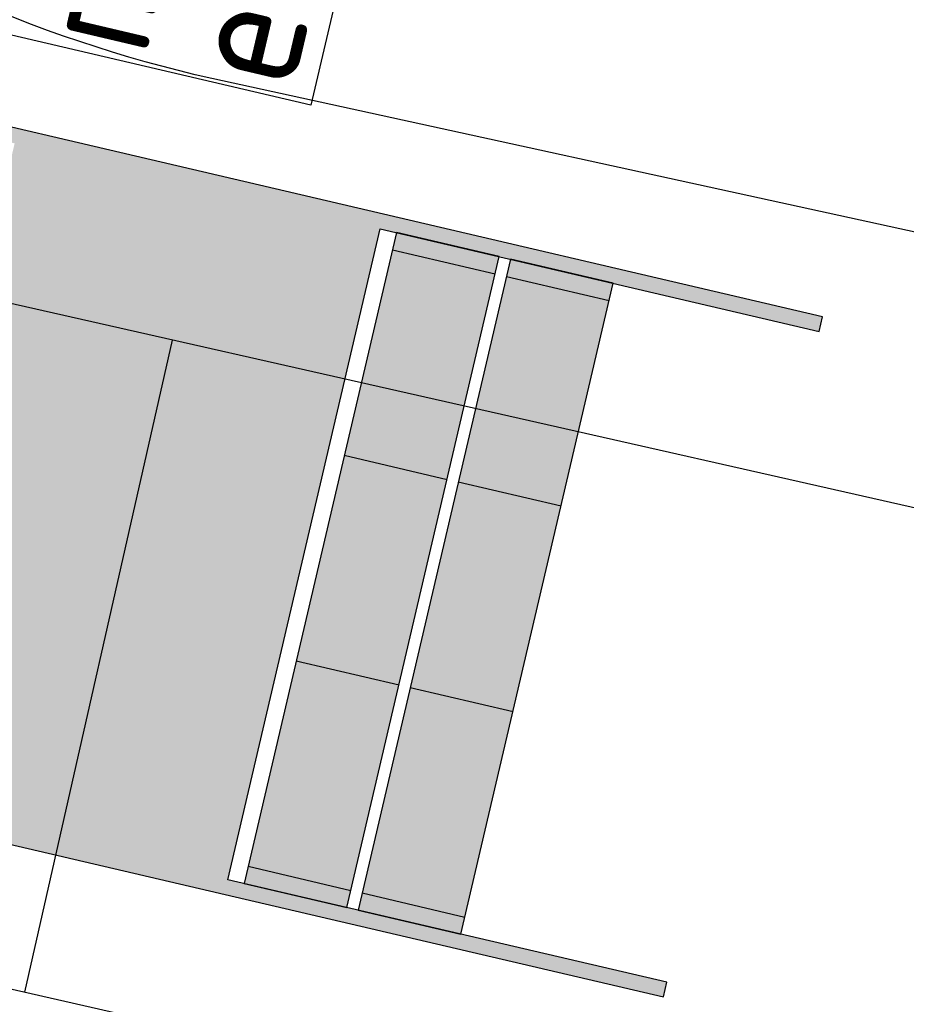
# Model space of a CAD drawing. Header units: metres. Extents: x 116958 to 118326, y 475500 to 477904.
# Tile 856 of 1001: x 117665.83 to 117668.48, y 476739.63 to 476742.58. Entities that reach past the tile are written whole.
import ezdxf

# ---------------------------------------------------------------- set-up
doc = ezdxf.new("R2010")
doc.units = ezdxf.units.M
doc.header["$LTSCALE"] = 0.2
for name, color, linetype in [('B-WE-GW-WATERGANG_INSTEEK-G', 252, 'Continuous'), ('B-WE-GW-WATERGANG_WATERLIJN-G', 252, 'Continuous'), ('N-WE-IE-MEUBILAIR_WEGMEUBILAIR_VERKEERSBORD-G', 7, 'Continuous'), ('N-WE-VH-VERHARDING_KANT_ASFALT-G', 251, 'Continuous'), ('X-XX-WERKGRENS-G', 4, 'WERKGRENS')]:
    doc.layers.add(name, color=color, linetype=linetype)
doc.styles.get("Standard").update_dxf_attribs({"font": 'isocp.shx'})
doc.linetypes.add('WERKGRENS', pattern='A,5,-2,[100,standaard.shx,S=1,R=0,X=0,Y=0],-2', length=9)

msp = doc.modelspace()

# ---------------------------------------------------------------- hatches: boundary and pattern name
at = {"layer": 'N-WE-IE-MEUBILAIR_WEGMEUBILAIR_VERKEERSBORD-G'}
h = msp.add_hatch(color=250, dxfattribs=at)
h.dxf.hatch_style = 1
h.paths.add_polyline_path([(117667.7612, 476739.6961), (117666.4488, 476740.0029), (117666.9041, 476741.9504), (117668.2166, 476741.6435), (117668.2268, 476741.6874), (117665.106, 476742.4171), (117664.6301, 476740.382), (117667.751, 476739.6522)])
h.paths.add_polyline_path([(117665.3561, 476740.2584), (117665.8114, 476742.2059), (117665.1395, 476742.363), (117664.6842, 476740.4155)], flags=16)
at = {"layer": 'N-WE-IE-MEUBILAIR_WEGMEUBILAIR_VERKEERSBORD-G', "linetype": 'Continuous', "true_color": 0xffffff}
h = msp.add_hatch(color=7, dxfattribs=at)
h.paths.add_polyline_path([(117667.1044, 476741.2008), (117666.797, 476741.2727), (117666.6533, 476740.6579), (117666.9607, 476740.586)])
h.paths.add_polyline_path([(117667.2482, 476741.8157), (117667.2602, 476741.8672), (117666.9528, 476741.939), (117666.9408, 476741.8875)])
h.paths.add_polyline_path([(117666.5095, 476740.0431), (117666.4975, 476739.9916), (117666.8049, 476739.9197), (117666.8169, 476739.9712)])
h = msp.add_hatch(color=7, dxfattribs=at)
h.paths.add_polyline_path([(117667.4452, 476741.1211), (117667.1378, 476741.193), (117666.9941, 476740.5782), (117667.3015, 476740.5063)])
h.paths.add_polyline_path([(117667.589, 476741.736), (117667.601, 476741.7875), (117667.2936, 476741.8593), (117667.2816, 476741.8078)])
h.paths.add_polyline_path([(117666.8503, 476739.9634), (117666.8383, 476739.9119), (117667.1457, 476739.84), (117667.1577, 476739.8915)])

# ---------------------------------------------------------------- linework, layer by layer
at = {"layer": 'B-WE-GW-WATERGANG_INSTEEK-G', "flags": 128}
for points in [[(117665.8417, 476739.667), (117666.2836, 476741.6175)], [(117663.8911, 476740.1089), (117728.2931, 476725.5184)]]:
    msp.add_lwpolyline(points, dxfattribs=at)
at = {"layer": 'B-WE-GW-WATERGANG_WATERLIJN-G', "flags": 128}
msp.add_lwpolyline([(117729.468, 476727.189), (117714.288, 476730.742), (117664.333, 476742.0595)], dxfattribs=at)
at = {"layer": 'N-WE-IE-MEUBILAIR_WEGMEUBILAIR_VERKEERSBORD-G'}
msp.add_lwpolyline([(117666.0878, 476745.8393), (117667.4486, 476745.5203), (117666.6973, 476742.3201), (117665.3365, 476742.6391)], close=True, dxfattribs=at)
at = {"layer": 'N-WE-IE-MEUBILAIR_WEGMEUBILAIR_VERKEERSBORD-G', "flags": 128}
for points in [[(117667.7612, 476739.6961), (117666.4488, 476740.0029), (117666.9041, 476741.9504), (117668.2166, 476741.6435), (117668.2268, 476741.6874), (117665.106, 476742.4171), (117664.6301, 476740.382), (117667.751, 476739.6522), (117667.7612, 476739.6961)], [(117666.9408, 476741.8875), (117667.2482, 476741.8157)], [(117667.2816, 476741.8078), (117667.589, 476741.736)], [(117666.797, 476741.2727), (117667.1044, 476741.2008)], [(117667.1378, 476741.193), (117667.4452, 476741.1211)], [(117666.6533, 476740.6579), (117666.9607, 476740.586)], [(117666.9941, 476740.5782), (117667.3015, 476740.5063)], [(117666.5095, 476740.0431), (117666.8169, 476739.9712)], [(117666.8503, 476739.9634), (117667.1577, 476739.8915)]]:
    msp.add_lwpolyline(points, dxfattribs=at)
at = {"layer": 'N-WE-IE-MEUBILAIR_WEGMEUBILAIR_VERKEERSBORD-G', "color": 7, "linetype": 'Continuous', "flags": 128}
for points in [[(117667.2602, 476741.8673), (117666.9528, 476741.9392), (117666.4975, 476739.9917), (117666.8049, 476739.9198), (117667.2602, 476741.8673)], [(117667.2602, 476741.8672), (117666.9528, 476741.939), (117666.4975, 476739.9916), (117666.8049, 476739.9197), (117667.2602, 476741.8672)], [(117667.6011, 476741.7876), (117667.2936, 476741.8595), (117666.8383, 476739.912), (117667.1457, 476739.8401), (117667.6011, 476741.7876)], [(117667.601, 476741.7875), (117667.2936, 476741.8593), (117666.8383, 476739.9119), (117667.1457, 476739.84), (117667.601, 476741.7875)]]:
    msp.add_lwpolyline(points, close=True, dxfattribs=at)
at = {"layer": 'N-WE-IE-MEUBILAIR_WEGMEUBILAIR_VERKEERSBORD-G', "color": 10, "linetype": 'Continuous'}
for points in [[(117667.1044, 476741.2008), (117666.797, 476741.2727), (117667.2482, 476741.8157), (117666.9408, 476741.8875)], [(117667.4452, 476741.1211), (117667.1378, 476741.193), (117667.589, 476741.736), (117667.2816, 476741.8078)], [(117666.8169, 476739.9712), (117666.5095, 476740.0431), (117666.9607, 476740.586), (117666.6533, 476740.6579)], [(117667.1577, 476739.8915), (117666.8503, 476739.9634), (117667.3015, 476740.5063), (117666.9941, 476740.5782)]]:
    msp.add_solid(points, dxfattribs=at)
at = {"layer": 'N-WE-VH-VERHARDING_KANT_ASFALT-G', "extrusion": (0, 0, -1), "flags": 128}
msp.add_lwpolyline([(-117666.7838, 476738.208, 0.119259), (-117662.5157, 476740.3667)], format="xyb", dxfattribs=at)
at = {"layer": 'X-XX-WERKGRENS-G', "flags": 128}
msp.add_lwpolyline([(117645.9664, 476862.6075), (117634.9745, 476865.2151), (117637.5487, 476876.0617), (117633.0907, 476878.0393), (117638.2837, 476901.007, 0.007003), (117641.2261, 476914.9239), (117644.7726, 476932.9417, -0.009477), (117648.7748, 476951.4191), (117682.1397, 477092.4828), (117684.9394, 477091.8206), (117690.0155, 477113.1889), (117687.195, 477113.856), (117696.0765, 477151.406), (117682.569, 477154.508), (117677.8713, 477156.5227), (117675.9192, 477151.9543), (117677.6024, 477151.2043), (117617.8745, 476891.2011, -0.141031), (117612.0508, 476885.1732), (117608.8863, 476872.1622), (117616.6333, 476870.3501), (117594.455, 476775.5815), (117591.6664, 476762.6258), (117557.231, 476770.2357), (117535.9419, 476756.7618), (117522.8248, 476758.076), (117522.1217, 476749.735), (117520.3, 476747.1782), (117535.0378, 476744.5472), (117534.9655, 476740.5123), (117573.0865, 476730.7335), (117571.947, 476714.5351), (117565.2153, 476668.0741), (117554.4462, 476619.405), (117549.0036, 476617.3363), (117546.9553, 476605.9114), (117551.0277, 476605.1813), (117550.3806, 476598.0517), (117540.2436, 476553.057), (117535.4457, 476554.0018), (117533.4709, 476545.0516), (117547.5759, 476541.9394), (117533.4564, 476476.2126), (117526.697, 476477.7436), (117522.5571, 476461.9109), (117516.7798, 476459.4835), (117507.8791, 476463.5152), (117505.8929, 476459.239), (117469.6512, 476476.107), (117445.5149, 476423.4185), (117445.9686, 476417.9861), (117435.0416, 476418.6794), (117428.1381, 476420.7705), (117425.4001, 476412.3339), (117423.6912, 476405.1972), (117410.8006, 476410.4298), (117409.7071, 476407.7657), (117426.749, 476399.88), (117460.9424, 476387.0669), (117495.1022, 476379.2249), (117493.4728, 476372.2663), (117476.7618, 476376.217), (117474.3709, 476365.4705), (117490.8262, 476361.7615), (117489.011, 476354.226), (117492.171, 476353.5189), (117480.2801, 476305.319), (117481.559, 476284.029), (117447.9268, 476135.0217), (117473.0639, 476129.3481), (117488.5463, 476194.332), (117500.5926, 476245.9149), (117521.6918, 476335.9555), (117536.0754, 476396.4563), (117539.3399, 476409.1951), (117544.6292, 476407.9663), (117544.7607, 476408.5325), (117545.6389, 476412.3232), (117546.285, 476414.5382), (117547.0023, 476416.7585), (117547.7829, 476418.9575), (117548.6263, 476421.1331), (117549.5349, 476423.2915), (117550.414, 476425.2695), (117552.6462, 476424.7384), (117556.7356, 476433.5626), (117554.5599, 476434.5709), (117556.966, 476439.6468), (117557.9232, 476441.8324), (117558.828, 476444.0327), (117559.8925, 476446.798), (117553.617, 476449.0042), (117553.6126, 476449.0122, 0.021466), (117555.4021, 476455.1954), (117565.9672, 476498.5949), (117570.3964, 476517.6724), (117575.0562, 476516.7801), (117577.8274, 476530.8025), (117583.1173, 476555.0181), (117595.7307, 476619.0793), (117602.4176, 476639.6564), (117617.4788, 476703.9645), (117625.4997, 476736.6997), (117655.2406, 476731.4882), (117659.4024, 476732.9564), (117666.8311, 476731.1227), (117669.3167, 476741.762), (117666.4014, 476742.3995, -0.426224), (117663.3904, 476747.3932), (117663.4368, 476747.5946), (117644.3123, 476752.0044, -0.159878), (117642.1777, 476753.2947), (117640.4152, 476755.3451, 0.159971), (117634.8615, 476758.7007), (117632.8983, 476759.1527), (117633.5518, 476762.0807), (117631.4578, 476762.5627), (117637.1732, 476786.5812), (117628.152, 476788.6056), (117645.9664, 476862.6075)], format="xyb", dxfattribs=at)

# ---------------------------------------------------------------- texts
at = {"layer": 'N-WE-IE-MEUBILAIR_WEGMEUBILAIR_VERKEERSBORD-G'}
for s, p in [('met A01-60-ze', (117666.2042, 476742.4602)), ('en OB213', (117666.6424, 476742.3578))]:
    msp.add_text(s, height=0.36, rotation=76.7494, dxfattribs=at).set_placement(p)

doc.saveas('drawing.dxf')
